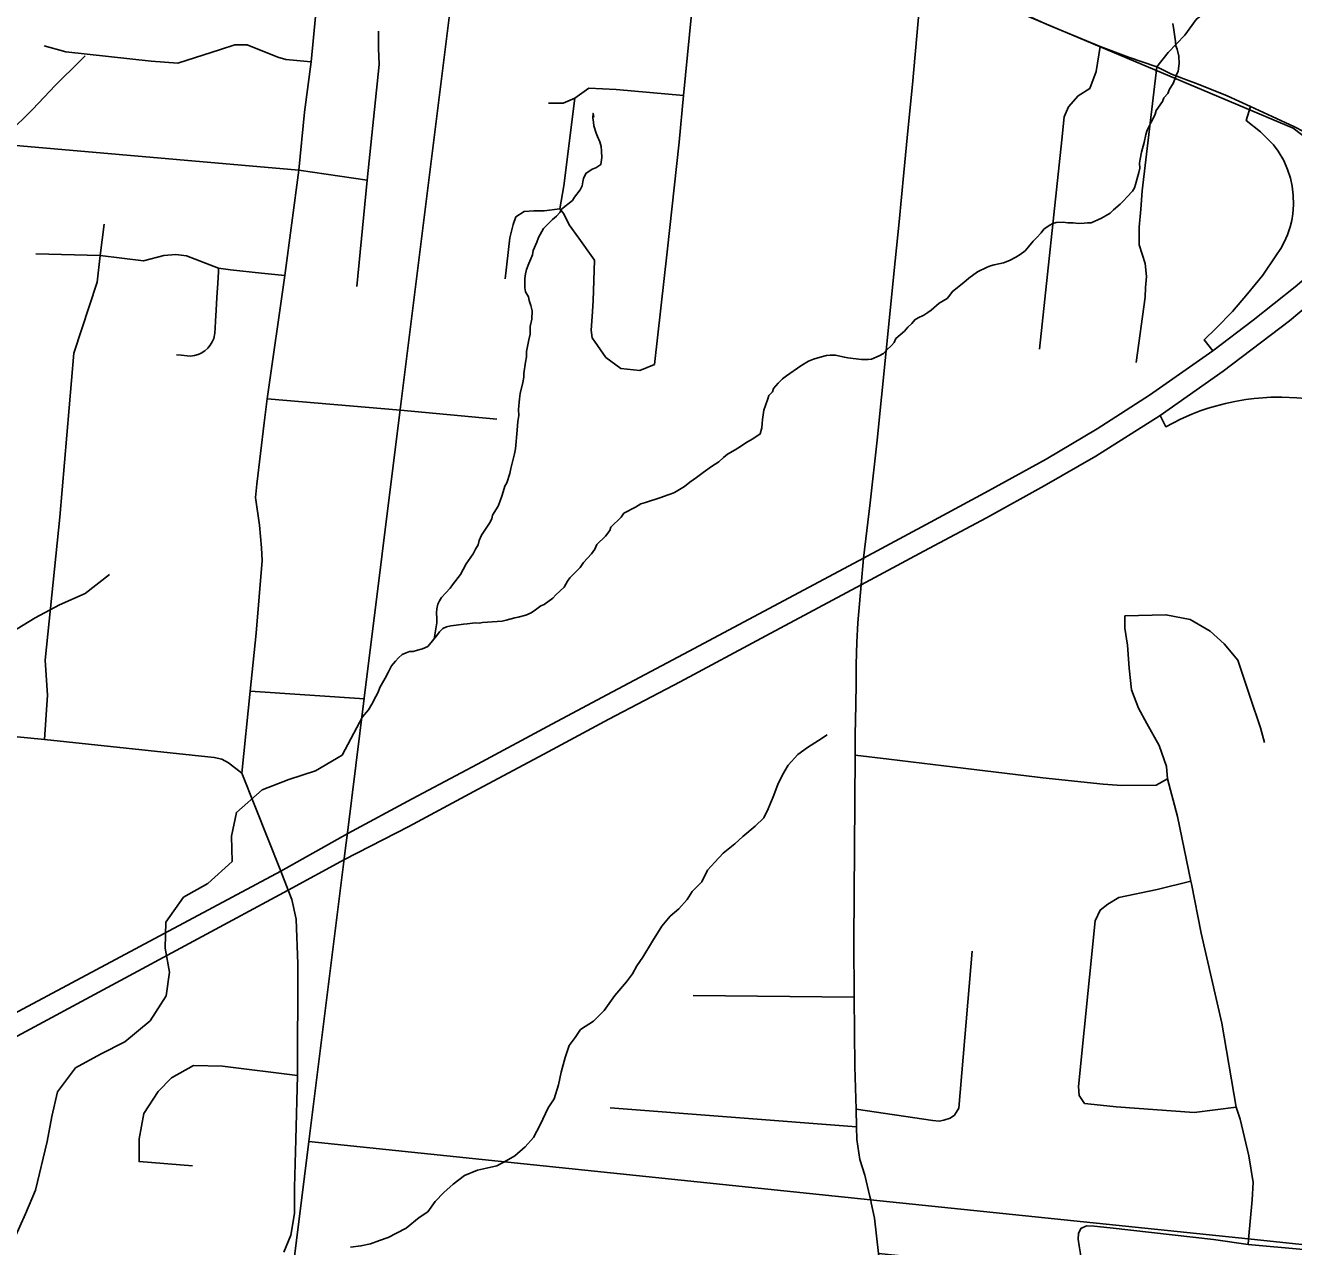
# Model space of a CAD drawing. Extents: x 0 to 34, y 0 to 22.
# Drawn here: x 5.518 to 6.024, y 15.204 to 15.691 of the extents above; entities that cross this region are included whole.
import ezdxf

# ---------------------------------------------------------------- set-up
doc = ezdxf.new("R2010")
doc.units = 0
for name, color, linetype in [('GM_X_Corporation', 7, 'Continuous'), ('GM_X_County_Road', 7, 'Continuous'), ('GM_X_Interchange_Ramps', 7, 'Continuous'), ('GM_X_Interstate_Route', 7, 'Continuous'), ('GM_X_Minor_River', 7, 'Continuous'), ('GM_X_Rail_Line', 7, 'Continuous'), ('GM_X_State_Route', 7, 'Continuous'), ('GM_X_Township', 7, 'Continuous'), ('GM_X_Township_Road', 7, 'Continuous'), ('SH_Cut_Line', 7, 'Continuous')]:
    doc.layers.add(name, color=color, linetype=linetype)

msp = doc.modelspace()

# ---------------------------------------------------------------- linework, layer by layer
at = {"layer": 'GM_X_Corporation'}
for points in [[(5.5402, 14.5449), (5.60301, 15.02173), (5.61401, 15.10982), (5.63104, 15.24634), (5.64509, 15.35895), (5.64565, 15.3634), (5.64639, 15.36938), (5.65308, 15.42302), (5.66745, 15.53814), (5.69239, 15.73807), (5.72112, 15.95514), (5.75974, 16.24674)], [(6.59355, 15.14652), (6.43382, 15.16308), (6.06467, 15.20137), (6.05118, 15.20277), (6.05019, 15.20287), (6.04707, 15.20319), (6.00558, 15.2075), (5.85494, 15.22312), (5.63104, 15.24634), (5.61401, 15.10982), (5.60301, 15.02173), (5.5402, 14.5449)]]:
    msp.add_lwpolyline(points, dxfattribs=at)
at = {"layer": 'GM_X_County_Road'}
for points in [[(5.60434, 15.39322), (5.60765, 15.42582), (5.60999, 15.44891), (5.61237, 15.4779), (5.61211, 15.48304), (5.61137, 15.49198), (5.60972, 15.50303), (5.61023, 15.50833), (5.61326, 15.53276), (5.61434, 15.54236), (5.62146, 15.59149), (5.62708, 15.6336), (5.62933, 15.65673), (5.63193, 15.67672), (5.63832, 15.74346)], [(5.96912, 15.67474), (5.9736, 15.6804), (5.98023, 15.68741), (5.98484, 15.69355), (5.99042, 15.69817), (6.00038, 15.70291), (6.00952, 15.706), (6.02494, 15.70911), (6.03575, 15.7113), (6.05182, 15.71459), (6.05634, 15.71554), (6.06041, 15.71657), (6.06563, 15.71857), (6.07058, 15.72118), (6.07482, 15.72409), (6.07903, 15.72776)], [(5.85526, 15.22185), (5.85505, 15.22286), (5.85472, 15.22445), (5.85266, 15.23283), (5.85072, 15.23915), (5.84947, 15.24717), (5.84935, 15.25217), (5.84917, 15.25927), (5.84875, 15.27624), (5.84848, 15.30384), (5.84826, 15.3262), (5.84878, 15.40027), (5.8489, 15.40844), (5.84905, 15.4204), (5.84918, 15.42902), (5.84925, 15.43652), (5.8495, 15.4454), (5.84991, 15.45304), (5.85128, 15.46821), (5.85212, 15.47892), (5.85483, 15.50088), (5.85754, 15.52592), (5.86111, 15.56016), (5.86421, 15.59226), (5.86632, 15.61299), (5.86821, 15.63259), (5.87, 15.65056), (5.87164, 15.66773), (5.87563, 15.71255)], [(5.49424, 15.40959), (5.52557, 15.40656), (5.59329, 15.39937), (5.59631, 15.39873), (5.59893, 15.39734), (5.60434, 15.39322)], [(5.62658, 15.31612), (5.62658, 15.3172), (5.62592, 15.33497), (5.62423, 15.34282), (5.6228, 15.34646), (5.6198, 15.3541), (5.60434, 15.39322)], [(5.62098, 15.2022), (5.62379, 15.20897), (5.62532, 15.21767), (5.62536, 15.22792), (5.62581, 15.24708), (5.62646, 15.27258), (5.62658, 15.31612)], [(5.86514, 14.9325), (5.87443, 14.95948), (5.88002, 14.97323), (5.88227, 14.98097), (5.88366, 14.98417), (5.88458, 14.98759), (5.88516, 14.99173), (5.88513, 14.99731), (5.88358, 15.00943), (5.88181, 15.02232), (5.87552, 15.05804), (5.87321, 15.08338), (5.87031, 15.10523), (5.86522, 15.13745), (5.86162, 15.17942), (5.8582, 15.2016), (5.85653, 15.21581), (5.85526, 15.22185)]]:
    msp.add_lwpolyline(points, dxfattribs=at)
at = {"layer": 'GM_X_Interchange_Ramps'}
for points in [[(6.0065, 15.65896), (6.00467, 15.65335), (6.01039, 15.64881), (6.01561, 15.64366), (6.0175, 15.64109), (6.01969, 15.63735), (6.02125, 15.63381), (6.02236, 15.63041), (6.02308, 15.62719), (6.02353, 15.62358), (6.02361, 15.61978), (6.02331, 15.61615), (6.02287, 15.61353), (6.02223, 15.61095), (6.02116, 15.60776), (6.01989, 15.60489), (6.0185, 15.60233), (6.01654, 15.59937), (6.01134, 15.59163), (6.00526, 15.58422), (5.99932, 15.57717), (5.99281, 15.57059), (5.98797, 15.5659), (5.99146, 15.56157)], [(5.9704, 15.53571), (5.9727, 15.53126), (5.97861, 15.53428), (5.98308, 15.53625), (5.98642, 15.53754), (5.9896, 15.53863), (5.99244, 15.5395), (5.9965, 15.54056), (6.00022, 15.54137), (6.00465, 15.54212), (6.00791, 15.54253), (6.01136, 15.54283), (6.0145, 15.54299), (6.01894, 15.54304), (6.02488, 15.54276), (6.04998, 15.54088), (6.0532, 15.54068), (6.05726, 15.54078), (6.06058, 15.54116), (6.06349, 15.54172), (6.06399, 15.54185)]]:
    msp.add_lwpolyline(points, dxfattribs=at)
at = {"layer": 'GM_X_Interstate_Route'}
for points in [[(6.1541, 15.71156), (6.1385, 15.69108), (6.12391, 15.67303), (6.11101, 15.65813), (6.08268, 15.62801), (6.06545, 15.61117), (6.04667, 15.59422), (6.02195, 15.57354), (5.9956, 15.55345), (5.9704, 15.53571), (5.94478, 15.51956), (5.92413, 15.50767), (5.90122, 15.495), (5.87627, 15.48163), (5.85128, 15.46821), (5.81324, 15.44785), (5.77905, 15.42961), (5.75067, 15.41465), (5.72646, 15.40172), (5.69684, 15.38582), (5.6709, 15.3719), (5.64521, 15.35868)], [(6.0689, 15.62712), (6.06703, 15.62527), (6.05985, 15.61842), (6.04097, 15.60123), (6.02422, 15.58707), (6.00757, 15.57375), (5.99146, 15.56157)], [(5.99146, 15.56157), (5.96617, 15.54388), (5.9453, 15.53046), (5.92497, 15.51838), (5.90206, 15.50571), (5.87711, 15.49234), (5.85212, 15.47892), (5.81461, 15.45882), (5.78042, 15.44058), (5.75204, 15.42562), (5.72783, 15.41269), (5.69821, 15.39679), (5.67227, 15.38287), (5.64651, 15.36912)], [(5.64651, 15.36912), (5.6198, 15.3541), (5.48013, 15.27959), (5.45117, 15.26555), (5.42683, 15.25634), (5.40347, 15.24943), (5.37737, 15.24329), (5.35697, 15.24022), (5.32769, 15.23748), (5.30422, 15.23693), (5.28196, 15.23792), (5.25893, 15.24022), (5.23393, 15.24406), (4.95659, 15.29264), (4.9119, 15.30056)], [(5.64521, 15.35868), (5.6228, 15.34646), (5.47854, 15.26884)]]:
    msp.add_lwpolyline(points, dxfattribs=at)
at = {"layer": 'GM_X_Minor_River'}
for points in [[(5.8514, 15.55811), (5.85406, 15.55806), (5.85539, 15.55823), (5.85845, 15.5595), (5.86018, 15.56042), (5.86134, 15.56174), (5.86327, 15.5636), (5.86444, 15.56491), (5.86503, 15.56642), (5.8685, 15.5694), (5.86986, 15.5709), (5.87141, 15.57239), (5.87257, 15.57389), (5.87391, 15.57463), (5.87622, 15.57573), (5.87775, 15.57684), (5.8791, 15.57777), (5.88238, 15.58056), (5.88545, 15.58241), (5.88661, 15.58372), (5.88759, 15.58522), (5.89221, 15.58875), (5.89414, 15.59043), (5.8976, 15.59303), (5.90144, 15.59487), (5.90278, 15.59541), (5.9043, 15.59577), (5.90793, 15.59665), (5.91042, 15.59756), (5.91291, 15.59885), (5.91464, 15.59996), (5.91656, 15.60144), (5.91792, 15.60294), (5.91986, 15.60519), (5.92122, 15.60668), (5.92296, 15.60855), (5.92412, 15.61005), (5.92624, 15.61154), (5.92758, 15.61227), (5.92892, 15.61263), (5.93177, 15.61277), (5.93367, 15.61255), (5.93576, 15.61251), (5.93785, 15.61228), (5.94013, 15.61243), (5.94146, 15.6126), (5.94298, 15.61257), (5.94701, 15.6144), (5.94893, 15.61551), (5.95046, 15.61643), (5.95181, 15.61774), (5.95451, 15.61997), (5.95587, 15.62128), (5.95723, 15.62297), (5.95935, 15.62521), (5.96014, 15.62653), (5.96054, 15.62785), (5.96195, 15.63258), (5.96236, 15.63428), (5.9622, 15.63638), (5.96242, 15.63789), (5.96304, 15.64073), (5.96405, 15.64452), (5.96467, 15.64774), (5.96527, 15.64944), (5.96685, 15.65264), (5.96763, 15.65415), (5.96842, 15.65584), (5.96883, 15.65736), (5.97136, 15.66093), (5.97195, 15.66243), (5.9735, 15.66412), (5.9741, 15.66582), (5.97566, 15.66807), (5.97626, 15.66977), (5.97686, 15.67128), (5.97764, 15.67298), (5.97807, 15.67601), (5.97794, 15.67906), (5.97722, 15.68173), (5.97667, 15.68307), (5.97651, 15.68479), (5.97583, 15.68955), (5.97549, 15.69203)], [(5.51118, 15.6481), (5.52088, 15.65779), (5.53001, 15.66749), (5.5399, 15.67719), (5.54181, 15.67909)], [(5.68101, 15.44672), (5.68198, 15.45312), (5.68201, 15.45483), (5.68185, 15.45711), (5.68207, 15.45863), (5.68248, 15.46052), (5.68307, 15.46184), (5.68386, 15.46316), (5.68734, 15.4669), (5.68831, 15.46821), (5.69142, 15.47234), (5.6926, 15.47441), (5.69378, 15.47667), (5.69651, 15.48061), (5.69749, 15.4825), (5.69847, 15.48419), (5.69888, 15.48589), (5.69986, 15.48797), (5.70298, 15.49285), (5.70396, 15.49455), (5.70418, 15.49607), (5.70652, 15.49963), (5.70731, 15.50171), (5.70811, 15.50398), (5.70912, 15.50757), (5.70991, 15.50889), (5.71111, 15.51267), (5.71152, 15.51456), (5.71193, 15.51627), (5.71295, 15.52043), (5.71337, 15.52251), (5.71406, 15.52991), (5.71431, 15.53333), (5.71473, 15.53579), (5.71458, 15.53808), (5.71503, 15.54244), (5.71526, 15.54453), (5.71628, 15.54888), (5.7167, 15.55097), (5.71672, 15.55249), (5.71737, 15.55704), (5.71778, 15.55912), (5.71782, 15.56121), (5.71866, 15.56595), (5.71927, 15.56822), (5.71929, 15.56974), (5.71932, 15.57126), (5.71993, 15.5741), (5.71999, 15.57752), (5.71946, 15.57962), (5.71892, 15.58153), (5.71856, 15.58306), (5.71746, 15.58498), (5.7171, 15.58669), (5.71717, 15.5903), (5.71739, 15.5922), (5.7178, 15.5939), (5.71879, 15.59636), (5.71958, 15.59824), (5.72018, 15.59975), (5.72039, 15.60146), (5.72197, 15.60485), (5.72257, 15.60674), (5.72454, 15.61032), (5.72821, 15.61387), (5.72975, 15.61517), (5.7311, 15.61667), (5.7317, 15.61799), (5.73613, 15.62152), (5.73691, 15.62284), (5.73924, 15.62565), (5.74003, 15.62735), (5.74024, 15.62886), (5.74046, 15.63019), (5.74144, 15.63226), (5.74394, 15.63393), (5.74547, 15.63447), (5.74739, 15.63577), (5.74782, 15.63861), (5.74767, 15.64109), (5.74751, 15.64299), (5.74698, 15.6449), (5.74606, 15.64701), (5.74551, 15.64835), (5.74461, 15.65122), (5.74445, 15.65274), (5.74429, 15.65445), (5.74431, 15.65616), (5.74467, 15.65464)], [(5.65239, 15.41556), (5.65478, 15.41843), (5.65615, 15.42069), (5.65772, 15.4237), (5.6587, 15.4254), (5.6593, 15.42729), (5.66146, 15.43105), (5.66283, 15.4335), (5.66401, 15.43595), (5.66556, 15.43782), (5.66673, 15.43913), (5.66827, 15.44043), (5.6698, 15.44117), (5.67114, 15.44171), (5.67266, 15.44169), (5.67438, 15.44223), (5.67629, 15.44276), (5.6784, 15.44368), (5.68034, 15.44593), (5.68208, 15.44799), (5.68306, 15.44949), (5.68441, 15.4508), (5.68594, 15.45153), (5.68766, 15.45188), (5.68976, 15.45222), (5.69261, 15.45255), (5.69414, 15.45272), (5.69737, 15.45304), (5.69889, 15.45301), (5.70023, 15.45318), (5.70613, 15.45365), (5.70803, 15.4538), (5.70975, 15.45415), (5.71318, 15.45504), (5.71452, 15.4554), (5.71757, 15.45611), (5.71968, 15.45702), (5.72141, 15.45832), (5.72353, 15.4598), (5.72487, 15.46035), (5.72833, 15.46295), (5.7295, 15.46426), (5.73278, 15.46724), (5.73415, 15.46969), (5.73512, 15.471), (5.73918, 15.47511), (5.74055, 15.47718), (5.74365, 15.48055), (5.74501, 15.48243), (5.7458, 15.48431), (5.74928, 15.48767), (5.75103, 15.48992), (5.75143, 15.49125), (5.75549, 15.49517), (5.75666, 15.49686), (5.76126, 15.49925), (5.76337, 15.50054), (5.76528, 15.50108), (5.7714, 15.50306), (5.77388, 15.50397), (5.77541, 15.50451), (5.77675, 15.50506), (5.7781, 15.50579), (5.78079, 15.50746), (5.7829, 15.50913), (5.7856, 15.51098), (5.78829, 15.51303), (5.79156, 15.51544), (5.79445, 15.51729), (5.79638, 15.51897), (5.79792, 15.52027), (5.80099, 15.52212), (5.8031, 15.52341), (5.80522, 15.5249), (5.80772, 15.52637), (5.80963, 15.52748), (5.81098, 15.52841), (5.81159, 15.53087), (5.81181, 15.53257), (5.81184, 15.53409), (5.81247, 15.53788), (5.81307, 15.53977), (5.81407, 15.54242), (5.81447, 15.54374), (5.81582, 15.54524), (5.81623, 15.54656), (5.81816, 15.54862), (5.8199, 15.5503), (5.82144, 15.5516), (5.82721, 15.55549), (5.83028, 15.55734), (5.8322, 15.55825), (5.83487, 15.55897), (5.83736, 15.55968), (5.83888, 15.55985), (5.84097, 15.55981), (5.84268, 15.5594), (5.84457, 15.55899), (5.8459, 15.55877), (5.8514, 15.55811)], [(5.38168, 15.37602), (5.39138, 15.38496), (5.40108, 15.38838), (5.41059, 15.39085), (5.42086, 15.39199), (5.43075, 15.39238), (5.44064, 15.39313), (5.45015, 15.39256), (5.46004, 15.39523), (5.47487, 15.41462), (5.48248, 15.4245), (5.49256, 15.43249), (5.50264, 15.44105), (5.51234, 15.44922), (5.52185, 15.45511), (5.53155, 15.46025), (5.54182, 15.46481), (5.55152, 15.47242)], [(5.51349, 15.20738), (5.51806, 15.21745), (5.52205, 15.22696), (5.52662, 15.24635), (5.52852, 15.25624), (5.5308, 15.26613), (5.53802, 15.27563), (5.54791, 15.28115), (5.55761, 15.28609), (5.56769, 15.29445), (5.57416, 15.30434), (5.57549, 15.31385), (5.57378, 15.32336), (5.57397, 15.33381), (5.581, 15.3437), (5.59071, 15.34921), (5.6004, 15.35796), (5.60021, 15.36804), (5.60211, 15.37754), (5.61239, 15.38648), (5.62304, 15.39066), (5.63369, 15.39408), (5.64434, 15.40036), (5.65239, 15.41556)], [(5.64758, 15.20416), (5.65177, 15.20466), (5.65558, 15.20554), (5.65922, 15.20681), (5.66266, 15.20808), (5.66592, 15.20973), (5.66975, 15.21175), (5.67496, 15.21603), (5.67842, 15.21825), (5.68134, 15.22238), (5.68482, 15.22593), (5.68849, 15.22929), (5.69311, 15.23282), (5.69827, 15.23482), (5.7019, 15.23571), (5.70591, 15.23659), (5.70974, 15.23861), (5.7132, 15.24064), (5.71725, 15.24418), (5.72054, 15.24793), (5.72329, 15.25301), (5.72645, 15.2598), (5.72879, 15.26337), (5.73059, 15.26885), (5.73163, 15.27396), (5.73325, 15.27983), (5.73484, 15.28455), (5.73718, 15.28774), (5.73932, 15.29093), (5.74451, 15.29426), (5.74877, 15.29856), (5.75305, 15.30457), (5.7577, 15.31), (5.76004, 15.31319), (5.7618, 15.31639), (5.76414, 15.31977), (5.76805, 15.32616), (5.77176, 15.33218), (5.77506, 15.33612), (5.77853, 15.3391), (5.78182, 15.34284), (5.78378, 15.34604), (5.78764, 15.34977), (5.79, 15.35448), (5.79291, 15.35766), (5.7962, 15.36121), (5.80082, 15.36493), (5.80411, 15.36792), (5.80893, 15.37202), (5.8124, 15.37538), (5.81418, 15.37896), (5.81616, 15.38367), (5.81795, 15.38858), (5.81992, 15.39254), (5.82207, 15.3963), (5.82594, 15.40061), (5.82979, 15.40339), (5.83421, 15.40616), (5.83767, 15.40838)]]:
    msp.add_lwpolyline(points, dxfattribs=at)
at = {"layer": 'GM_X_Rail_Line'}
msp.add_lwpolyline([(8.09411, 14.30513), (7.91188, 14.48462), (7.73883, 14.62661), (7.37583, 14.95031), (7.27768, 15.03727), (7.11629, 15.18835), (7.09242, 15.20728), (7.06464, 15.22387), (6.89163, 15.30383), (6.63068, 15.45516), (6.60772, 15.46474), (6.58368, 15.4712), (6.35418, 15.49636), (6.26415, 15.50162), (6.17974, 15.50653), (6.14837, 15.51701), (6.12521, 15.53414), (6.05954, 15.61782), (6.04079, 15.63718), (6.02351, 15.65035), (5.8776, 15.71198), (5.85703, 15.71911), (5.83342, 15.72349), (5.69367, 15.73607)], dxfattribs=at)
at = {"layer": 'GM_X_State_Route'}
for points in [[(5.78139, 15.72748), (5.78665, 15.72699), (5.79025, 15.72666), (5.81143, 15.72444), (5.83135, 15.72281), (5.83848, 15.72221), (5.84471, 15.72125), (5.86011, 15.71776), (5.87092, 15.71435), (5.87563, 15.71255), (5.89163, 15.70655), (5.90975, 15.69865), (5.92571, 15.69153), (5.94646, 15.68285), (5.95785, 15.67861), (5.96912, 15.67474), (5.97501, 15.67181), (5.98306, 15.66877)], [(5.98306, 15.66877), (5.98495, 15.66805), (5.9971, 15.66324), (6.0065, 15.65896), (6.0237, 15.65101), (6.02783, 15.64889), (6.03372, 15.64512), (6.03951, 15.64007), (6.0435, 15.63667), (6.04802, 15.632), (6.0533, 15.62623), (6.05588, 15.62315)]]:
    msp.add_lwpolyline(points, dxfattribs=at)
at = {"layer": 'GM_X_Township'}
msp.add_lwpolyline([(6.59355, 15.14652), (6.43382, 15.16308), (6.06467, 15.20137), (6.05118, 15.20277), (6.05019, 15.20287), (6.04707, 15.20319), (6.00558, 15.2075), (5.85494, 15.22312), (5.63104, 15.24634), (5.64509, 15.35895), (5.64565, 15.3634), (5.64639, 15.36938), (5.65308, 15.42302), (5.66745, 15.53814), (5.69239, 15.73807), (5.72112, 15.95514), (5.75974, 16.24674)], dxfattribs=at)
at = {"layer": 'GM_X_Township_Road'}
for p, q in [((5.49054, 15.6455), (5.62708, 15.6336)), ((5.62708, 15.6336), (5.65427, 15.62962)), ((5.61434, 15.54236), (5.66756, 15.53788)), ((5.66756, 15.53788), (5.70603, 15.53427)), ((5.60765, 15.42582), (5.6532, 15.42276)), ((5.78419, 15.30458), (5.84848, 15.30384)), ((5.84935, 15.25217), (5.75112, 15.2597))]:
    msp.add_line(p, q, dxfattribs=at)
for points in [[(5.7688, 15.55611), (5.77391, 15.60098), (5.7786, 15.64475), (5.78033, 15.66338), (5.78665, 15.72699)], [(5.6588, 15.6889), (5.65884, 15.68225), (5.65906, 15.67561), (5.65427, 15.62962), (5.65018, 15.58714)], [(5.52546, 15.68317), (5.53411, 15.6807), (5.56813, 15.67705), (5.5788, 15.67616), (5.59575, 15.68166), (5.60148, 15.68357), (5.60642, 15.68357), (5.61866, 15.67863), (5.6218, 15.67762), (5.63193, 15.67672)], [(5.9223, 15.56218), (5.93128, 15.64567), (5.93221, 15.65481), (5.93392, 15.65884), (5.93769, 15.66323), (5.94244, 15.66612), (5.94497, 15.67288), (5.94646, 15.68285)], [(5.96912, 15.67474), (5.96323, 15.6253), (5.96272, 15.61799), (5.96201, 15.61089), (5.96211, 15.60378), (5.96445, 15.59637), (5.96505, 15.59119), (5.96453, 15.58673), (5.96441, 15.58293), (5.96091, 15.55682)], [(5.72659, 15.6603), (5.7324, 15.6603), (5.73711, 15.66221), (5.74262, 15.66622), (5.75354, 15.66572), (5.78033, 15.66338)], [(5.7688, 15.55611), (5.76296, 15.55372), (5.75544, 15.55442), (5.74943, 15.55883), (5.74402, 15.56674), (5.74352, 15.56975), (5.74392, 15.57516), (5.74442, 15.58147), (5.74492, 15.5977), (5.73861, 15.60641), (5.73481, 15.61182), (5.73271, 15.6161), (5.73106, 15.61807), (5.7327, 15.62735), (5.73711, 15.66221)], [(5.70926, 15.59018), (5.71116, 15.60661), (5.71247, 15.61192), (5.71351, 15.61492), (5.71687, 15.61713), (5.72068, 15.61733), (5.72489, 15.61733), (5.73106, 15.61807)], [(5.52557, 15.40656), (5.52681, 15.4243), (5.52591, 15.43822), (5.53175, 15.49526), (5.53732, 15.56065), (5.54668, 15.58891), (5.54775, 15.59951), (5.54937, 15.61197)], [(5.5222, 15.60025), (5.54775, 15.59951), (5.5651, 15.59744), (5.57318, 15.59958), (5.57793, 15.59995), (5.58228, 15.59935), (5.59498, 15.59442), (5.59979, 15.59385), (5.61214, 15.5925), (5.62146, 15.59149)], [(5.57825, 15.55997), (5.58022, 15.55978), (5.58244, 15.55957), (5.58384, 15.55944), (5.58537, 15.55962), (5.58687, 15.56002), (5.58814, 15.56059), (5.58958, 15.5615), (5.59073, 15.56252), (5.59172, 15.56372), (5.59251, 15.56505), (5.59309, 15.56648), (5.59347, 15.56851), (5.59361, 15.57065), (5.59378, 15.57336), (5.59406, 15.5778), (5.59437, 15.58273), (5.59474, 15.58851), (5.59503, 15.59305), (5.59498, 15.59442)], [(5.95632, 15.45582), (5.97276, 15.45628), (5.9824, 15.45446), (5.99034, 15.4497), (5.99589, 15.44471), (6.00134, 15.43825), (6.00632, 15.42351), (6.01041, 15.41127), (6.01199, 15.40537)], [(6.00559, 15.20527), (6.0057, 15.20724), (6.00712, 15.22307), (6.00747, 15.22991), (6.0058, 15.24062), (6.00229, 15.25527), (6.00075, 15.26005), (5.99504, 15.29344), (5.98676, 15.32943), (5.98287, 15.34904), (5.98266, 15.35006), (5.9773, 15.37591), (5.97333, 15.39086), (5.97299, 15.39585), (5.97004, 15.40424), (5.96517, 15.41297), (5.96176, 15.41909), (5.95904, 15.42635), (5.95802, 15.43496), (5.95746, 15.44415), (5.95632, 15.45095), (5.95632, 15.45582)], [(5.84878, 15.40027), (5.8622, 15.39875), (5.88422, 15.39614), (5.90064, 15.39415), (5.92158, 15.39155)], [(5.92158, 15.39155), (5.92367, 15.39129), (5.94772, 15.38882), (5.9551, 15.38822), (5.96891, 15.38836), (5.97333, 15.39086)], [(6.00075, 15.26005), (5.98406, 15.25794), (5.95296, 15.26014), (5.94671, 15.26082), (5.94028, 15.26149), (5.93809, 15.2647), (5.93792, 15.26825), (5.94451, 15.33433), (5.94654, 15.33856), (5.94958, 15.34093), (5.95397, 15.34363), (5.96918, 15.34684), (5.98266, 15.35006)], [(5.84917, 15.25927), (5.87982, 15.25472), (5.88228, 15.25447), (5.88418, 15.2548), (5.88667, 15.25568), (5.88841, 15.25677), (5.89019, 15.25957), (5.89548, 15.32222)], [(5.58457, 15.23656), (5.56331, 15.23831), (5.56331, 15.24735), (5.56521, 15.25751), (5.57092, 15.26624), (5.57623, 15.27175), (5.58505, 15.27655), (5.59663, 15.27639), (5.62646, 15.27258)], [(5.8582, 15.2016), (5.90382, 15.19706), (5.92557, 15.19415), (5.92972, 15.19349), (5.93351, 15.19322), (5.93695, 15.19429), (5.93853, 15.19575), (5.93874, 15.19843), (5.93866, 15.2015), (5.93811, 15.20472), (5.93779, 15.20738), (5.93786, 15.20958), (5.9388, 15.21169), (5.94104, 15.21267), (5.94414, 15.21254), (5.95056, 15.21191), (5.99167, 15.20727), (6.00559, 15.20527), (6.0276, 15.20327)]]:
    msp.add_lwpolyline(points, dxfattribs=at)
at = {"layer": 'SH_Cut_Line'}
for points in [[(5.5402, 14.5449), (5.60301, 15.02173), (5.61401, 15.10982), (5.63104, 15.24634), (5.64509, 15.35895), (5.64565, 15.3634), (5.64639, 15.36938), (5.65308, 15.42302), (5.66745, 15.53814), (5.69239, 15.73807), (5.72112, 15.95514), (5.75974, 16.24674)], [(5.75974, 16.24674), (5.72112, 15.95514), (5.69239, 15.73807), (5.66745, 15.53814), (5.65308, 15.42302), (5.64639, 15.36938), (5.64565, 15.3634), (5.64509, 15.35895), (5.63104, 15.24634), (5.61401, 15.10982), (5.60301, 15.02173), (5.5402, 14.5449)]]:
    msp.add_lwpolyline(points, dxfattribs=at)

doc.saveas('drawing.dxf')
